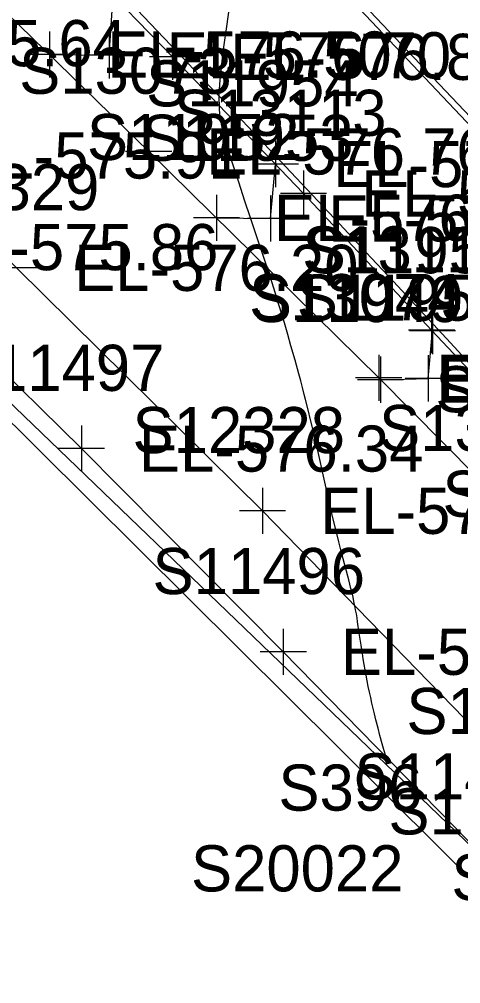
# Model space of a CAD drawing. Extents: x 1729869 to 1735532, y 648588 to 653771.
# Drawn here: x 1731178.5 to 1731216.8, y 651994.9 to 652078.5 of the extents above; entities that cross this region are included whole.
import ezdxf

# ---------------------------------------------------------------- set-up
doc = ezdxf.new("R2010")
doc.units = 0
for name, color, linetype in [('SURVEY - CENTERLINE - Preliminary', 7, 'Continuous'), ('SURVEY - CONTOURS - Intermediate with optional Text', 7, 'Continuous'), ('SURVEY - DRAINAGE - Area Shapes', 7, 'Continuous'), ('SURVEY - DRAINAGE - Area Shapes Text', 7, 'Continuous'), ('SURVEY - DRAINAGE - Storm Sewer', 7, 'Continuous'), ('SURVEY - DRAINAGE - Storm Sewer - Points - Numbers', 7, 'Continuous'), ('SURVEY - MISCELLANEOUS - Bottom of MH and CB - Points - Numbers', 7, 'Continuous'), ('SURVEY - ROADSIDE BARRIERS - Points - Elevations', 7, 'Continuous'), ('SURVEY - ROADSIDE BARRIERS - Points - Locators', 7, 'Continuous'), ('SURVEY - ROADSIDE BARRIERS - Points - Numbers', 7, 'Continuous'), ('SURVEY - ROADSIDE BARRIERS with Text', 7, 'Continuous'), ('SURVEY - TRAFFIC CONTROL - Pavement Marking - Points - Elevations', 7, 'Continuous'), ('SURVEY - TRAFFIC CONTROL - Pavement Marking - Points - Locators', 7, 'Continuous'), ('SURVEY - TRAFFIC CONTROL - Pavement Marking - Points - Numbers', 7, 'Continuous'), ('SURVEY - TRAFFIC CONTROL - Pavement Marking with Text', 7, 'Continuous'), ('SURVEY - TRANSPORTATION - Roads', 7, 'Continuous'), ('SURVEY - TRANSPORTATION - Roads - Points - Elevations', 7, 'Continuous'), ('SURVEY - TRANSPORTATION - Roads - Points - Locators', 7, 'Continuous'), ('SURVEY - TRANSPORTATION - Roads - Points - Numbers', 7, 'Continuous')]:
    doc.layers.add(name, color=color, linetype=linetype)

msp = doc.modelspace()

# ---------------------------------------------------------------- linework, layer by layer
at = {"layer": 'SURVEY - CENTERLINE - Preliminary'}
msp.add_arc((1729018.342, 650008.232), 3000, 36.727042, 45.05905, dxfattribs=at)
at = {"layer": 'SURVEY - CONTOURS - Intermediate with optional Text'}
msp.add_lwpolyline([(1731210.321, 652014.562), (1731210.015, 652015.662), (1731209.815, 652016.401), (1731209.652, 652017.019), (1731209.462, 652017.765), (1731209.337, 652018.275), (1731209.227, 652018.736), (1731209.117, 652019.206), (1731209.009, 652019.683), (1731208.904, 652020.165), (1731208.802, 652020.65), (1731208.704, 652021.137), (1731208.612, 652021.614), (1731208.525, 652022.089), (1731208.442, 652022.562), (1731208.363, 652023.029), (1731208.288, 652023.49), (1731208.176, 652024.214), (1731208.019, 652025.274), (1731207.876, 652026.243), (1731207.822, 652026.595), (1731207.764, 652026.947), (1731207.702, 652027.298), (1731207.635, 652027.649), (1731207.559, 652028.016), (1731207.477, 652028.384), (1731207.389, 652028.754), (1731207.296, 652029.127), (1731207.1, 652029.887), (1731206.533, 652032.04), (1731206.233, 652033.198), (1731206.086, 652033.779), (1731205.863, 652034.678), (1731205.635, 652035.633), (1731205.386, 652036.703), (1731205.187, 652037.582), (1731204.899, 652038.885), (1731204.472, 652040.855), (1731204.308, 652041.592), (1731204.067, 652042.637), (1731203.798, 652043.768), (1731203.587, 652044.631), (1731203.363, 652045.518), (1731203.245, 652045.972), (1731203.092, 652046.553), (1731202.934, 652047.143), (1731202.772, 652047.737), (1731202.44, 652048.931), (1731202.085, 652050.186), (1731201.803, 652051.171), (1731201.514, 652052.158), (1731201.319, 652052.814), (1731201.124, 652053.461), (1731200.931, 652054.092), (1731200.743, 652054.703), (1731200.424, 652055.717), (1731200.161, 652056.528), (1731200.039, 652056.9), (1731199.871, 652057.402), (1731198.886, 652060.323), (1731198.541, 652061.364), (1731198.096, 652062.731), (1731197.562, 652064.378), (1731197.055, 652065.925), (1731196.879, 652066.467), (1731196.706, 652067.008), (1731196.541, 652067.547), (1731196.386, 652068.081), (1731196.245, 652068.607), (1731196.122, 652069.122), (1731196.068, 652069.375), (1731196.019, 652069.626), (1731195.977, 652069.878), (1731195.951, 652070.055), (1731195.928, 652070.234), (1731195.909, 652070.417), (1731195.893, 652070.604), (1731195.88, 652070.798), (1731195.871, 652070.998), (1731195.867, 652071.682), (1731195.896, 652072.428), (1731195.95, 652073.218), (1731196.026, 652074.034), (1731196.116, 652074.854), (1731196.215, 652075.661), (1731196.326, 652076.49), (1731196.464, 652077.466), (1731196.703, 652079.098)], dxfattribs=at)
at = {"layer": 'SURVEY - DRAINAGE - Area Shapes'}
msp.add_lwpolyline([(1731097.142, 652171.409), (1731011.148, 652256.97), (1730865.03, 652403.158), (1730749.606, 652518.939), (1730781.764, 652550.883), (1730851.291, 652571.58), (1730949.072, 652515.98), (1730982.838, 652438.563), (1731020.351, 652368.14), (1731165.291, 652192.393), (1731281.807, 652137.032), (1731316.797, 652088.672), (1731252.279, 652032.718), (1731179.777, 652109.245)], close=True, dxfattribs=at)
at = {"layer": 'SURVEY - DRAINAGE - Area Shapes Text'}
msp.add_lwpolyline([(1731252.279, 652032.718), (1731252.279, 652032.718), (1731331.927, 651940.868), (1731382.756, 651879.672), (1731447.67, 651794.75), (1731482.093, 651747.619), (1731463.009, 651708.574), (1731417.334, 651769.604), (1731372.727, 651826.43), (1731331.142, 651879.707), (1731270.184, 651948.802), (1731219.221, 652002.428), (1731149.8, 652071.308), (1731071.45, 652144.137), (1731094.843, 652173.647), (1731097.142, 652171.409), (1731179.777, 652109.245)], close=True, dxfattribs=at)
at = {"layer": 'SURVEY - DRAINAGE - Storm Sewer'}
msp.add_line((1731219.56, 652005.007), (1731073.135, 652145.742), dxfattribs=at)
at = {"layer": 'SURVEY - ROADSIDE BARRIERS - Points - Locators'}
for p, q in [((1731183.896, 652043.27), (1731183.896, 652039.27)), ((1731185.896, 652041.27), (1731181.896, 652041.27)), ((1731201.424, 652025.651), (1731201.424, 652021.651)), ((1731203.424, 652023.651), (1731199.424, 652023.651))]:
    msp.add_line(p, q, dxfattribs=at)
at = {"layer": 'SURVEY - ROADSIDE BARRIERS with Text'}
msp.add_lwpolyline([(1731278.039, 651942.141), (1731261.268, 651960.678), (1731244.382, 651978.991), (1731227.249, 651997.103), (1731221.784, 652002.815), (1731218.851, 652005.847), (1731201.424, 652023.651), (1731183.896, 652041.27), (1731166.104, 652058.735), (1731148.175, 652076.012), (1731134.64, 652088.828), (1731127.115, 652096.473), (1731122.733, 652100.454), (1731114.495, 652107.516), (1731096.142, 652124.363), (1731074.099, 652144.121), (1731071.116, 652146.744), (1731052.309, 652163.124), (1731033.245, 652179.202), (1731014.062, 652194.99), (1730994.614, 652210.695), (1730975.101, 652226.104)], dxfattribs=at)
at = {"layer": 'SURVEY - TRAFFIC CONTROL - Pavement Marking - Points - Locators'}
for p, q in [((1731181.14, 652077.432), (1731181.14, 652073.432)), ((1731186.302, 652077.367), (1731186.302, 652073.367)), ((1731183.14, 652075.432), (1731179.14, 652075.432)), ((1731188.302, 652075.367), (1731184.302, 652075.367)), ((1731200.75, 652067.937), (1731200.75, 652063.937)), ((1731202.75, 652065.937), (1731198.75, 652065.937)), ((1731195.621, 652063.28), (1731195.621, 652059.28)), ((1731200.318, 652063.216), (1731200.318, 652059.216)), ((1731197.621, 652061.28), (1731193.621, 652061.28)), ((1731202.318, 652061.216), (1731198.318, 652061.216)), ((1731214.366, 652053.467), (1731214.366, 652049.467)), ((1731216.366, 652051.467), (1731212.366, 652051.467)), ((1731209.863, 652049.239), (1731209.863, 652045.239)), ((1731214.001, 652049.358), (1731214.001, 652045.358)), ((1731211.863, 652047.239), (1731207.863, 652047.239)), ((1731216.001, 652047.358), (1731212.001, 652047.358))]:
    msp.add_line(p, q, dxfattribs=at)
at = {"layer": 'SURVEY - TRAFFIC CONTROL - Pavement Marking with Text'}
for points in [[(1731181.14, 652075.432), (1731186.302, 652075.367), (1731186.66, 652080.555)], [(1731195.621, 652061.28), (1731200.318, 652061.216), (1731200.75, 652065.937)], [(1731209.863, 652047.239), (1731214.001, 652047.358), (1731214.366, 652051.467)]]:
    msp.add_lwpolyline(points, dxfattribs=at)
at = {"layer": 'SURVEY - TRANSPORTATION - Roads'}
for points in [[(1731241.27, 651992.69), (1731223.347, 652011.521), (1731199.624, 652035.873), (1731178.27, 652056.939), (1731168.217, 652066.679), (1731158.163, 652076.419), (1731140.702, 652092.881), (1731127.539, 652105.157), (1731108.457, 652122.813), (1731083.234, 652145.604), (1731065.183, 652161.415), (1731056.096, 652169.25), (1731043.894, 652179.597), (1731028.642, 652192.531), (1730997.607, 652217.755), (1730969.266, 652239.947), (1730932.567, 652267.672), (1730908.358, 652285.385), (1730872.323, 652310.622), (1730852.595, 652324.285), (1730842.714, 652331.091), (1730807.686, 652354.257)], [(1731283.394, 651975.645), (1731259.51, 652002.579), (1731252.817, 652010.007), (1731242.05, 652021.841), (1731236.611, 652027.706), (1731232.532, 652032.105), (1731225.713, 652039.419), (1731214.299, 652051.538), (1731203.18, 652063.38), (1731191.811, 652075.231), (1731177.736, 652089.726), (1731158.199, 652109.78), (1731151.218, 652116.94), (1731121.781, 652146.893), (1731097.861, 652171.053), (1731071.042, 652197.973)], [(1731092.244, 652198.318), (1731110.548, 652179.854), (1731142.862, 652147.122), (1731152.688, 652137.151), (1731159.703, 652130.027), (1731177.944, 652111.504), (1731189.048, 652099.987), (1731201.505, 652086.997), (1731205.657, 652082.667), (1731240.089, 652046.42), (1731254.968, 652030.216), (1731269.804, 652013.975), (1731291.041, 651990.04)], [(1731072.201, 652175.531), (1731076.714, 652171.579), (1731085.681, 652163.606), (1731099.12, 652151.634), (1731106.542, 652144.934), (1731109.511, 652142.254), (1731121.387, 652131.536), (1731125.84, 652127.515), (1731143.434, 652111.195), (1731150.728, 652104.355), (1731159.448, 652096.114), (1731173.982, 652082.379), (1731189.738, 652067.029), (1731209.701, 652047.399), (1731220.979, 652036.052), (1731226.59, 652030.351), (1731240.437, 652015.923), (1731244.586, 652011.589), (1731251.47, 652004.337), (1731256.919, 651998.481), (1731269.179, 651985.304)]]:
    msp.add_lwpolyline(points, dxfattribs=at)
at = {"layer": 'SURVEY - TRANSPORTATION - Roads - Points - Locators'}
for p, q in [((1731191.811, 652077.231), (1731191.811, 652073.231)), ((1731193.811, 652075.231), (1731189.811, 652075.231)), ((1731189.738, 652069.029), (1731189.738, 652065.029)), ((1731191.738, 652067.029), (1731187.738, 652067.029)), ((1731203.18, 652065.38), (1731203.18, 652061.38)), ((1731205.18, 652063.38), (1731201.18, 652063.38)), ((1731180.27, 652056.939), (1731176.27, 652056.939)), ((1731214.299, 652053.538), (1731214.299, 652049.538)), ((1731216.299, 652051.538), (1731212.299, 652051.538)), ((1731209.701, 652049.399), (1731209.701, 652045.399)), ((1731211.701, 652047.399), (1731207.701, 652047.399)), ((1731199.624, 652037.873), (1731199.624, 652033.873)), ((1731201.624, 652035.873), (1731197.624, 652035.873))]:
    msp.add_line(p, q, dxfattribs=at)

# ---------------------------------------------------------------- texts
at = {"layer": 'SURVEY - DRAINAGE - Storm Sewer - Points - Numbers'}
msp.add_text('S396', height=4, dxfattribs=at).set_placement((1731200.999, 652009.877))
at = {"layer": 'SURVEY - MISCELLANEOUS - Bottom of MH and CB - Points - Numbers'}
msp.add_text('S20022', height=4, dxfattribs=at).set_placement((1731193.412, 652002.877))
at = {"layer": 'SURVEY - ROADSIDE BARRIERS - Points - Elevations'}
for s, p in [('EL-575.86', (1731171.104, 652056.735)), ('EL-576.34', (1731188.896, 652039.27)), ('EL-576.81', (1731206.424, 652021.651))]:
    msp.add_text(s, height=4, dxfattribs=at).set_placement(p)
at = {"layer": 'SURVEY - ROADSIDE BARRIERS - Points - Numbers'}
for s, p in [('S11497', (1731172.656, 652046.27)), ('S11496', (1731190.074, 652028.651)), ('S11495', (1731207.611, 652010.847)), ('S11494', (1731210.544, 652007.815)), ('S11493', (1731216.009, 652002.103))]:
    msp.add_text(s, height=4, dxfattribs=at).set_placement(p)
at = {"layer": 'SURVEY - TRAFFIC CONTROL - Pavement Marking - Points - Elevations'}
for s, p in [('EL-576.50', (1731186.14, 652073.432)), ('EL-576.70', (1731191.302, 652073.367)), ('EL-577.10', (1731205.75, 652063.937)), ('EL-576.90', (1731200.621, 652059.28)), ('EL-577.06', (1731205.318, 652059.216)), ('EL-577.25', (1731214.863, 652045.239))]:
    msp.add_text(s, height=4, dxfattribs=at).set_placement(p)
at = {"layer": 'SURVEY - TRAFFIC CONTROL - Pavement Marking - Points - Numbers'}
for s, p in [('S11954', (1731189.51, 652070.937)), ('S11952', (1731184.381, 652066.28)), ('S11953', (1731189.078, 652066.216)), ('S11951', (1731203.284, 652056.467)), ('S11949', (1731198.608, 652052.239)), ('S11950', (1731202.588, 652052.358))]:
    msp.add_text(s, height=4, dxfattribs=at).set_placement(p)
at = {"layer": 'SURVEY - TRANSPORTATION - Roads - Points - Elevations'}
for s, p in [('EL-575.64', (1731163.163, 652074.419)), ('EL-576.89', (1731196.811, 652073.231)), ('EL-575.91', (1731173.217, 652064.679)), ('EL-576.76', (1731194.738, 652065.029)), ('EL-577.19', (1731208.18, 652061.38)), ('EL-576.20', (1731183.27, 652054.939)), ('EL-577.23', (1731214.701, 652045.399)), ('EL-576.79', (1731204.624, 652033.873))]:
    msp.add_text(s, height=4, dxfattribs=at).set_placement(p)
at = {"layer": 'SURVEY - TRANSPORTATION - Roads - Points - Numbers'}
for s, p in [('S13073', (1731178.498, 652072.029)), ('S13113', (1731191.94, 652068.38)), ('S12329', (1731167.015, 652061.939)), ('S13112', (1731203.059, 652056.538)), ('S13074', (1731198.461, 652052.399)), ('S13111', (1731214.631, 652044.419)), ('S12328', (1731188.337, 652040.873)), ('S13075', (1731209.739, 652041.052)), ('S13076', (1731215.24, 652035.351)), ('S12327', (1731212.107, 652016.521))]:
    msp.add_text(s, height=4, dxfattribs=at).set_placement(p)

doc.saveas('drawing.dxf')
